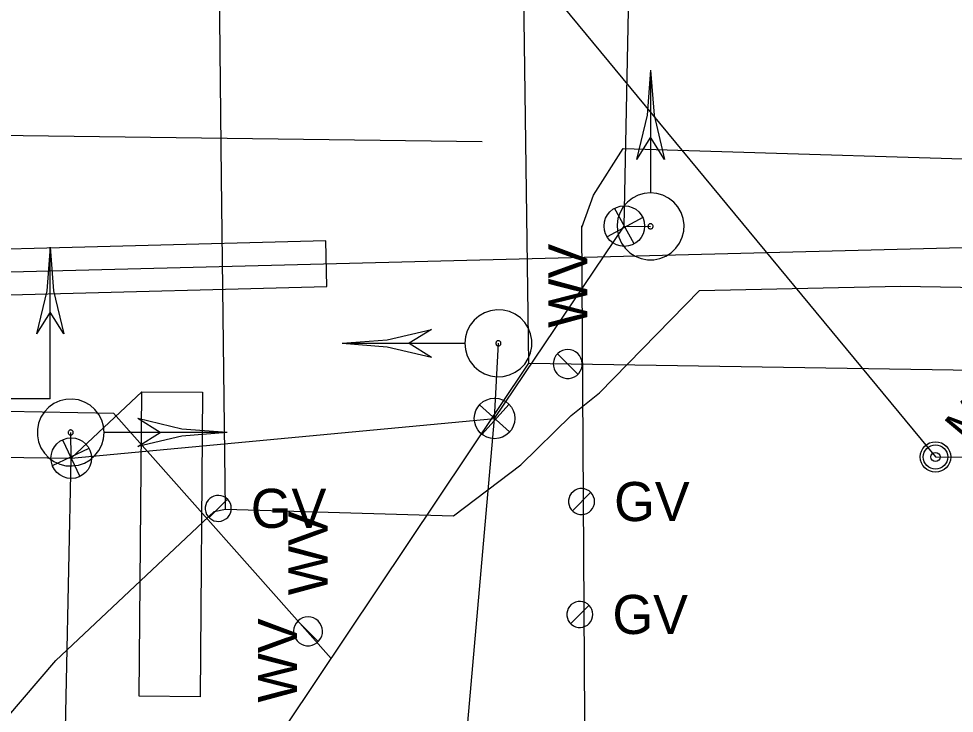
# Model space of a CAD drawing. Extents: x 600849 to 606371, y 330010 to 403088.
# Drawn here: x 605049.6 to 605141.7, y 332631.5 to 332700 of the extents above; entities that cross this region are included whole.
import ezdxf

# ---------------------------------------------------------------- set-up
doc = ezdxf.new("R2010")
doc.units = 0
for name, color, linetype in [('E_SIG', 7, 'Continuous'), ('E_SIG_Conduit', 7, 'Continuous'), ('E_UTL_E_UG', 7, 'Continuous'), ('E_UTL_G', 7, 'Continuous'), ('E_UTL_G_UG', 7, 'Continuous'), ('E_UTL_Loop_UG', 7, 'Continuous'), ('E_UTL_SAN_MH', 7, 'Continuous'), ('E_UTL_SAN_UG', 7, 'Continuous'), ('E_UTL_W', 7, 'Continuous'), ('E_UTL_W_UG', 7, 'Continuous')]:
    doc.layers.add(name, color=color, linetype=linetype)

# ---------------------------------------------------------------- blocks, each defined once
blk = doc.blocks.new('_U299')
at = {"layer": 'E_SIG'}
for p, q in [((0, 6.1), (0, -6.1)), ((-6.09, 0.4), (6.1, 0.4))]:
    blk.add_line(p, q, dxfattribs=at)
blk.add_circle((0, 0.01), 6.1, dxfattribs=at)
blk = doc.blocks.new('_U301')
at = {"layer": 'E_SIG'}
for p, q in [((0, 6.1), (0, -6.1)), ((-6.09, 0.4), (6.1, 0.4))]:
    blk.add_line(p, q, dxfattribs=at)
blk.add_circle((0, 0.01), 6.1, dxfattribs=at)
blk = doc.blocks.new('_U302')
at = {"layer": 'E_SIG'}
for p, q in [((0, 6.1), (0, -6.1)), ((-6.09, 0.4), (6.1, 0.4))]:
    blk.add_line(p, q, dxfattribs=at)
blk.add_circle((0, 0.01), 6.1, dxfattribs=at)

msp = doc.modelspace()

# ---------------------------------------------------------------- linework, layer by layer
at = {"layer": 'E_SIG'}
for points in [[(605111.78, 332694.904), (605111.434, 332690.451), (605110.405, 332686.104)], [(605111.78, 332694.904), (605112.126, 332690.451), (605113.155, 332686.104)], [(605111.782, 332694.904), (605111.782, 332682.863)], [(605111.782, 332688.305), (605110.404, 332686.105)], [(605113.153, 332686.105), (605111.782, 332688.305)], [(605111.78, 332682.804), (605111.156, 332682.745), (605110.554, 332682.568), (605109.996, 332682.281), (605109.503, 332681.893), (605109.092, 332681.419), (605108.778, 332680.875), (605108.573, 332680.282), (605108.484, 332679.661), (605108.514, 332679.035), (605108.662, 332678.425), (605108.922, 332677.854), (605109.286, 332677.343), (605109.74, 332676.91), (605110.268, 332676.571), (605110.851, 332676.338), (605111.467, 332676.219), (605112.094, 332676.219), (605112.71, 332676.338), (605113.292, 332676.571), (605113.82, 332676.91), (605114.274, 332677.343), (605114.638, 332677.854), (605114.899, 332678.425), (605115.047, 332679.035), (605115.077, 332679.661), (605114.987, 332680.282), (605114.782, 332680.875), (605114.468, 332681.419), (605114.058, 332681.893), (605113.564, 332682.281), (605113.007, 332682.568), (605112.405, 332682.745), (605111.78, 332682.804)], [(605111.78, 332679.757), (605111.733, 332679.752), (605111.686, 332679.739), (605111.644, 332679.717), (605111.606, 332679.687), (605111.575, 332679.651), (605111.551, 332679.609), (605111.535, 332679.564), (605111.528, 332679.516), (605111.53, 332679.469), (605111.542, 332679.422), (605111.562, 332679.378), (605111.59, 332679.339), (605111.624, 332679.306), (605111.665, 332679.28), (605111.709, 332679.262), (605111.756, 332679.253), (605111.804, 332679.253), (605111.851, 332679.262), (605111.896, 332679.28), (605111.936, 332679.306), (605111.971, 332679.339), (605111.999, 332679.378), (605112.019, 332679.422), (605112.03, 332679.469), (605112.032, 332679.516), (605112.026, 332679.564), (605112.01, 332679.609), (605111.986, 332679.651), (605111.954, 332679.687), (605111.917, 332679.717), (605111.874, 332679.739), (605111.828, 332679.752), (605111.78, 332679.757)], [(605052.653, 332677.461), (605052.317, 332673.139), (605051.318, 332668.92)], [(605052.652, 332662.515), (605052.652, 332677.461)], [(605052.653, 332677.461), (605052.988, 332673.139), (605053.987, 332668.92)], [(605052.652, 332671.056), (605051.316, 332668.921)], [(605053.99, 332668.921), (605052.652, 332671.056)], [(605093.497, 332667.985), (605093.557, 332667.361), (605093.733, 332666.759), (605094.021, 332666.201), (605094.409, 332665.708), (605094.883, 332665.297), (605095.426, 332664.983), (605096.019, 332664.778), (605096.64, 332664.689), (605097.267, 332664.719), (605097.876, 332664.867), (605098.447, 332665.127), (605098.958, 332665.491), (605099.391, 332665.945), (605099.73, 332666.473), (605099.963, 332667.055), (605100.082, 332667.671), (605100.082, 332668.299), (605099.963, 332668.915), (605099.73, 332669.497), (605099.391, 332670.025), (605098.958, 332670.479), (605098.447, 332670.843), (605097.876, 332671.104), (605097.267, 332671.252), (605096.64, 332671.281), (605096.019, 332671.192), (605095.426, 332670.987), (605094.883, 332670.673), (605094.409, 332670.262), (605094.021, 332669.769), (605093.733, 332669.212), (605093.557, 332668.61), (605093.497, 332667.985)], [(605081.397, 332667.985), (605085.85, 332668.331), (605090.197, 332669.36)], [(605090.197, 332669.358), (605087.996, 332667.986)], [(605096.545, 332667.985), (605096.549, 332667.937), (605096.563, 332667.891), (605096.585, 332667.849), (605096.614, 332667.811), (605096.651, 332667.78), (605096.692, 332667.756), (605096.737, 332667.74), (605096.785, 332667.733), (605096.833, 332667.735), (605096.88, 332667.747), (605096.923, 332667.767), (605096.962, 332667.794), (605096.995, 332667.829), (605097.021, 332667.87), (605097.039, 332667.914), (605097.048, 332667.961), (605097.048, 332668.009), (605097.039, 332668.056), (605097.021, 332668.101), (605096.995, 332668.141), (605096.962, 332668.176), (605096.923, 332668.204), (605096.88, 332668.224), (605096.833, 332668.235), (605096.785, 332668.237), (605096.737, 332668.23), (605096.692, 332668.215), (605096.651, 332668.191), (605096.614, 332668.159), (605096.585, 332668.122), (605096.563, 332668.079), (605096.549, 332668.033), (605096.545, 332667.985)], [(605081.397, 332667.985), (605085.85, 332667.639), (605090.197, 332666.61)], [(605081.398, 332667.986), (605093.439, 332667.986)], [(605087.996, 332667.986), (605090.197, 332666.609)], [(605052.652, 332662.515), (605026.014, 332662.515)], [(605057.98, 332659.195), (605057.92, 332659.82), (605057.743, 332660.422), (605057.456, 332660.979), (605057.068, 332661.472), (605056.594, 332661.883), (605056.051, 332662.197), (605055.458, 332662.402), (605054.837, 332662.491), (605054.21, 332662.462), (605053.6, 332662.314), (605053.03, 332662.053), (605052.519, 332661.689), (605052.086, 332661.235), (605051.747, 332660.707), (605051.513, 332660.125), (605051.395, 332659.509), (605051.395, 332658.881), (605051.513, 332658.265), (605051.747, 332657.683), (605052.086, 332657.155), (605052.519, 332656.701), (605053.03, 332656.337), (605053.6, 332656.077), (605054.21, 332655.929), (605054.837, 332655.899), (605055.458, 332655.988), (605056.051, 332656.193), (605056.594, 332656.507), (605057.068, 332656.918), (605057.456, 332657.411), (605057.743, 332657.969), (605057.92, 332658.571), (605057.98, 332659.195)], [(605063.48, 332659.194), (605061.28, 332660.571)], [(605070.08, 332659.195), (605065.626, 332659.541), (605061.28, 332660.57)], [(605054.932, 332659.195), (605054.928, 332659.243), (605054.914, 332659.289), (605054.892, 332659.332), (605054.862, 332659.369), (605054.826, 332659.401), (605054.785, 332659.425), (605054.739, 332659.44), (605054.692, 332659.447), (605054.644, 332659.445), (605054.597, 332659.434), (605054.553, 332659.414), (605054.514, 332659.386), (605054.481, 332659.351), (605054.455, 332659.311), (605054.438, 332659.266), (605054.428, 332659.219), (605054.428, 332659.171), (605054.438, 332659.124), (605054.455, 332659.08), (605054.481, 332659.039), (605054.514, 332659.004), (605054.553, 332658.977), (605054.597, 332658.957), (605054.644, 332658.945), (605054.692, 332658.943), (605054.739, 332658.95), (605054.785, 332658.966), (605054.826, 332658.99), (605054.862, 332659.021), (605054.892, 332659.059), (605054.914, 332659.101), (605054.928, 332659.147), (605054.932, 332659.195)], [(605070.079, 332659.194), (605058.038, 332659.194)], [(605070.08, 332659.195), (605065.626, 332658.849), (605061.28, 332657.82)], [(605061.28, 332657.822), (605063.48, 332659.194)]]:
    msp.add_lwpolyline(points, dxfattribs=at)
at = {"layer": 'E_SIG_Conduit'}
for points in [[(605007.43, 332680.058), (605024.307, 332657.096), (605054.734, 332656.67), (605096.421, 332660.59), (605109.197, 332679.537), (605110.222, 332731.892)], [(605096.421, 332660.59), (605096.798, 332667.985)], [(605035.684, 332422.671), (605063.136, 332413.924), (605069.294, 332407.586), (605085.64, 332537.824), (605096.421, 332660.59)], [(605054.03, 332623.78), (605054.734, 332656.67), (605054.679, 332659.196)]]:
    msp.add_lwpolyline(points, dxfattribs=at)
at = {"layer": 'E_UTL_E_UG'}
msp.add_lwpolyline([(605109.197, 332679.537), (605111.78, 332679.504)], dxfattribs=at)
at = {"layer": 'E_UTL_G'}
for points in [[(605106.27, 332652.398), (605106.247, 332652.641), (605106.179, 332652.875), (605106.067, 332653.092), (605105.916, 332653.284), (605105.732, 332653.444), (605105.52, 332653.566), (605105.29, 332653.646), (605105.048, 332653.68), (605104.805, 332653.669), (605104.567, 332653.611), (605104.345, 332653.51), (605104.147, 332653.368), (605103.978, 332653.192), (605103.846, 332652.986), (605103.756, 332652.76), (605103.71, 332652.52), (605103.71, 332652.276), (605103.756, 332652.037), (605103.846, 332651.81), (605103.978, 332651.605), (605104.147, 332651.429), (605104.345, 332651.287), (605104.567, 332651.186), (605104.805, 332651.128), (605105.048, 332651.117), (605105.29, 332651.151), (605105.52, 332651.231), (605105.732, 332651.353), (605105.916, 332651.513), (605106.067, 332651.705), (605106.179, 332651.921), (605106.247, 332652.156), (605106.27, 332652.398)], [(605070.491, 332651.725), (605070.468, 332651.968), (605070.399, 332652.202), (605070.287, 332652.419), (605070.137, 332652.61), (605069.952, 332652.77), (605069.741, 332652.892), (605069.51, 332652.972), (605069.269, 332653.007), (605069.025, 332652.995), (605068.788, 332652.937), (605068.566, 332652.836), (605068.367, 332652.695), (605068.199, 332652.518), (605068.067, 332652.313), (605067.977, 332652.086), (605067.93, 332651.847), (605067.93, 332651.603), (605067.977, 332651.363), (605068.067, 332651.137), (605068.199, 332650.931), (605068.367, 332650.755), (605068.566, 332650.613), (605068.788, 332650.512), (605069.025, 332650.454), (605069.269, 332650.443), (605069.51, 332650.478), (605069.741, 332650.557), (605069.952, 332650.679), (605070.137, 332650.839), (605070.287, 332651.031), (605070.399, 332651.248), (605070.468, 332651.482), (605070.491, 332651.725)], [(605068.301, 332650.817), (605070.115, 332652.632)], [(605104.08, 332651.491), (605105.894, 332653.306)], [(605106.103, 332641.275), (605106.08, 332641.518), (605106.011, 332641.752), (605105.899, 332641.969), (605105.749, 332642.16), (605105.564, 332642.32), (605105.353, 332642.442), (605105.122, 332642.522), (605104.881, 332642.557), (605104.637, 332642.545), (605104.4, 332642.487), (605104.178, 332642.386), (605103.979, 332642.245), (605103.811, 332642.068), (605103.679, 332641.863), (605103.588, 332641.636), (605103.542, 332641.397), (605103.542, 332641.153), (605103.588, 332640.913), (605103.679, 332640.687), (605103.811, 332640.481), (605103.979, 332640.305), (605104.178, 332640.163), (605104.4, 332640.062), (605104.637, 332640.004), (605104.881, 332639.993), (605105.122, 332640.028), (605105.353, 332640.107), (605105.564, 332640.229), (605105.749, 332640.389), (605105.899, 332640.581), (605106.011, 332640.798), (605106.08, 332641.032), (605106.103, 332641.275)], [(605103.912, 332640.367), (605105.727, 332642.182)]]:
    msp.add_lwpolyline(points, dxfattribs=at)
at = {"layer": 'E_UTL_G_UG'}
msp.add_line((604453.34, 332696.364), (605095.214, 332687.859), dxfattribs=at)
msp.add_line((604453.34, 332696.364), (605095.214, 332687.859), dxfattribs=at)
for points in [[(605069.907, 332651.643), (605069.52, 332684.313), (605067.35, 332890.684)], [(605105.023, 332679.388), (605106.148, 332682.572), (605109.075, 332687.181), (605154.434, 332685.807), (605183.978, 332684.567), (605220.554, 332685.006), (605246.347, 332685.129)], [(605106.927, 332366.956), (605105.022, 332679.56)], [(605000.089, 332338.308), (605000.111, 332381.528), (605000.577, 332421.328), (605000.117, 332494.14), (605001.249, 332517.817), (605001.717, 332543.047), (605001.991, 332582.899), (605009.139, 332588.506), (605017.084, 332595.019), (605025.168, 332603.98), (605053.198, 332636.727), (605068.816, 332651.423), (605069.907, 332651.643), (605092.37, 332651), (605098.995, 332655.998), (605103.957, 332660.871), (605106.765, 332663.113), (605116.598, 332673.183), (605136.389, 332673.598), (605163.972, 332673.141), (605215.255, 332672.77), (605447.163, 332669.14)]]:
    msp.add_lwpolyline(points, dxfattribs=at)
at = {"layer": 'E_UTL_Loop_UG'}
msp.add_line((605054.734, 332656.67), (605061.674, 332663.212), dxfattribs=at)
msp.add_lwpolyline([(605061.411, 332633.213), (605061.674, 332663.212), (605067.673, 332663.159), (605067.411, 332633.16), (605061.411, 332633.213)], dxfattribs=at)
at = {"layer": 'E_UTL_SAN_MH'}
for radius in [1.5, 1.2, 0.45]:
    msp.add_circle((605139.844, 332656.789), radius, dxfattribs=at)
at = {"layer": 'E_UTL_SAN_UG'}
for p, q in [((605095.505, 332710.464), (605139.844, 332656.789)), ((605139.844, 332656.789), (605290.54, 332655.714))]:
    msp.add_line(p, q, dxfattribs=at)
at = {"layer": 'E_UTL_W'}
for points in [[(605103.627, 332667.366), (605103.357, 332667.34), (605103.097, 332667.264), (605102.856, 332667.139), (605102.643, 332666.972), (605102.465, 332666.767), (605102.33, 332666.532), (605102.241, 332666.276), (605102.202, 332666.008), (605102.215, 332665.737), (605102.279, 332665.473), (605102.392, 332665.227), (605102.549, 332665.006), (605102.745, 332664.819), (605102.973, 332664.672), (605103.225, 332664.572), (605103.491, 332664.52), (605103.762, 332664.52), (605104.028, 332664.572), (605104.28, 332664.672), (605104.508, 332664.819), (605104.704, 332665.006), (605104.862, 332665.227), (605104.974, 332665.473), (605105.038, 332665.737), (605105.051, 332666.008), (605105.012, 332666.276), (605104.924, 332666.532), (605104.788, 332666.767), (605104.611, 332666.972), (605104.398, 332667.139), (605104.157, 332667.264), (605103.897, 332667.34), (605103.627, 332667.366)], [(605104.635, 332664.932), (605102.619, 332666.948)], [(605078.049, 332641.03), (605077.779, 332641.004), (605077.519, 332640.928), (605077.278, 332640.803), (605077.065, 332640.636), (605076.887, 332640.431), (605076.752, 332640.196), (605076.663, 332639.94), (605076.624, 332639.672), (605076.637, 332639.401), (605076.701, 332639.137), (605076.814, 332638.891), (605076.971, 332638.67), (605077.167, 332638.483), (605077.395, 332638.336), (605077.647, 332638.236), (605077.913, 332638.184), (605078.184, 332638.184), (605078.45, 332638.236), (605078.702, 332638.336), (605078.93, 332638.483), (605079.126, 332638.67), (605079.284, 332638.891), (605079.396, 332639.137), (605079.46, 332639.401), (605079.473, 332639.672), (605079.434, 332639.94), (605079.346, 332640.196), (605079.21, 332640.431), (605079.033, 332640.636), (605078.82, 332640.803), (605078.579, 332640.928), (605078.319, 332641.004), (605078.049, 332641.03)], [(605079.057, 332638.596), (605077.041, 332640.612)]]:
    msp.add_lwpolyline(points, dxfattribs=at)
at = {"layer": 'E_UTL_W_UG'}
msp.add_line((605019.868, 332674.264), (605230.039, 332679.701), dxfattribs=at)
for points in [[(605099.784, 332666.037), (605098.991, 332724.065)], [(605072.974, 332625.934), (605099.784, 332666.037)], [(605099.784, 332666.037), (605269.089, 332663.364), (605338.458, 332662.268)], [(604999.154, 332662.215), (605058.908, 332661.117), (605080.341, 332636.953)]]:
    msp.add_lwpolyline(points, dxfattribs=at)
msp.add_lwpolyline([(605019.926, 332672.015), (605079.906, 332673.567), (605079.789, 332678.065), (605019.81, 332676.514)], close=True, dxfattribs=at)

# ---------------------------------------------------------------- block references
at = {"layer": 'E_SIG', "xscale": 0.32808333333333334}
for name, p, yscale, rotation in [('_U302', (605109.197, 332679.537), 0.32808333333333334, -151.50100990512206), ('_U301', (605096.421, 332660.59), 0.32808333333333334, -132.1018619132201), ('_U299', (605054.734, 332656.67), 0.3280833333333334, 25.23234662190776)]:
    msp.add_blockref(name, p, dxfattribs=dict(at, yscale=yscale, rotation=rotation))

# ---------------------------------------------------------------- texts
at = {"layer": 'E_UTL_G'}
for p in [(605108.195, 332650.473), (605072.416, 332649.8), (605108.028, 332639.35)]:
    msp.add_text('GV', height=3.85, dxfattribs=at).set_placement(p)
at = {"layer": 'E_UTL_SAN_MH'}
msp.add_text('MH', height=3.24, rotation=50.07144, dxfattribs=at).set_placement((605143.012, 332658.05))
at = {"layer": 'E_UTL_W'}
for p in [(605105.552, 332669.504), (605079.974, 332643.169), (605076.971, 332632.598)]:
    msp.add_text('WV', height=3.85, rotation=90, dxfattribs=at).set_placement(p)

doc.saveas('drawing.dxf')
